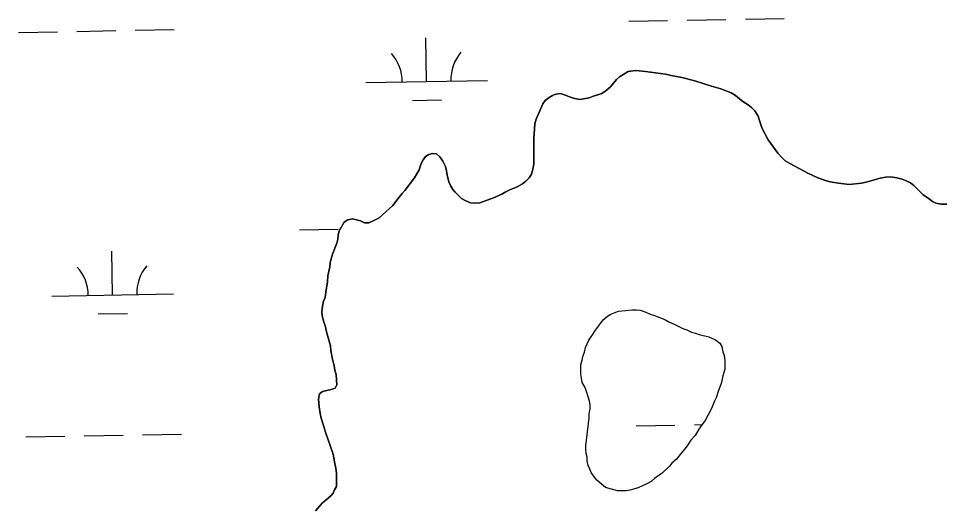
# Model space of a CAD drawing. Extents: x 3957609 to 3995875, y 234277 to 260273.
# Drawn here: x 3968265 to 3969026, y 255467 to 255869 of the extents above; entities that cross this region are included whole.
import ezdxf

# ---------------------------------------------------------------- set-up
doc = ezdxf.new("R2010")
doc.units = 0
doc.layers.add('V-TOPO-SHOR', color=7, linetype='Continuous')
doc.layers.add('V-WETL-SWMP', color=7, linetype='Continuous')

msp = doc.modelspace()

# ---------------------------------------------------------------- linework, layer by layer
at = {"layer": 'V-TOPO-SHOR'}
for points in [[(3968517.806, 255643.765), (3968518.969, 255652.132), (3968519.352, 255657.182), (3968520.91, 255664.602), (3968521.298, 255668.073), (3968523.253, 255674.862), (3968526.78, 255684.023), (3968527.562, 255687.259), (3968527.947, 255690.495), (3968528.728, 255694.281), (3968532.656, 255701.234), (3968535.808, 255703.135), (3968539.748, 255704.091), (3968546.064, 255702.529), (3968549.619, 255700.645), (3968553.169, 255700.81), (3968557.109, 255702.555), (3968561.442, 255704.933), (3968572.858, 255715.058), (3968577.89, 255721.856), (3968580.407, 255724.938), (3968582.688, 255727.389), (3968590.553, 255737.664), (3968594.481, 255744.38), (3968596.045, 255749.512), (3968597.616, 255752.67), (3968599.582, 255755.437), (3968602.339, 255757.022), (3968605.493, 255757.817), (3968608.649, 255757.429), (3968611.416, 255755.07), (3968613.791, 255751.525), (3968616.169, 255747.194), (3968616.966, 255743.644), (3968617.369, 255740.095), (3968618.961, 255734.578), (3968620.548, 255731.031), (3968622.131, 255728.272), (3968624.109, 255725.911), (3968629.25, 255720.797), (3968632.803, 255718.833), (3968636.754, 255717.264), (3968641.093, 255716.879), (3968644.247, 255717.283), (3968655.677, 255721.254), (3968662.374, 255724.426), (3968665.133, 255726.011), (3968669.071, 255727.992), (3968674.984, 255730.373), (3968679.315, 255732.751), (3968682.072, 255735.125), (3968684.826, 255737.892), (3968686.792, 255740.658), (3968687.964, 255744.998), (3968688.744, 255748.947), (3968688.693, 255769.853), (3968689.453, 255782.081), (3968690.626, 255786.03), (3968696.119, 255798.666), (3968698.083, 255801.431), (3968701.235, 255803.804), (3968703.991, 255805.39), (3968706.748, 255806.579), (3968710.693, 255806.983), (3968715.43, 255805.416), (3968718.194, 255804.241), (3968722.143, 255803.067), (3968726.878, 255802.289), (3968734.369, 255803.491), (3968737.126, 255804.681), (3968744.616, 255807.065), (3968748.161, 255809.44), (3968751.702, 255812.605), (3968756.816, 255818.534), (3968759.177, 255820.907), (3968766.267, 255825.263), (3968772.577, 255826.066), (3968780.468, 255825.296), (3968784.808, 255824.52), (3968797.038, 255822.97), (3968801.775, 255821.798), (3968810.457, 255820.242), (3968821.115, 255817.506), (3968834.93, 255813.201), (3968842.43, 255810.852), (3968851.116, 255807.716), (3968854.671, 255805.359), (3968857.833, 255802.606), (3968860.6, 255800.64), (3968864.946, 255797.89), (3968867.713, 255795.528), (3968870.482, 255792.776), (3968873.253, 255788.442), (3968875.638, 255780.56), (3968876.828, 255777.801), (3968881.582, 255769.136), (3968883.562, 255765.984), (3968889.497, 255758.109), (3968893.059, 255754.173), (3968895.43, 255751.812), (3968899.381, 255749.455)], [(3968899.381, 255749.455), (3968913.993, 255741.6), (3968922.288, 255737.677), (3968929.392, 255735.327), (3968932.55, 255734.545), (3968939.26, 255733.38), (3968947.939, 255732.217), (3968958.193, 255733.425), (3968962.136, 255734.224), (3968973.568, 255737.406), (3968977.903, 255738.207), (3968982.243, 255738.61), (3968987.371, 255737.834), (3968991.713, 255736.661), (3968994.478, 255735.485), (3968998.426, 255733.521), (3969001.191, 255731.555), (3969008.705, 255724.08), (3969014.237, 255720.15), (3969016.608, 255718.182), (3969019.371, 255717.006), (3969023.713, 255716.228), (3969028.448, 255716.238)], [(3968509.167, 255463.875), (3968515.07, 255470.595), (3968517.824, 255472.573), (3968521.76, 255476.133), (3968523.726, 255478.504), (3968524.904, 255481.269), (3968526.475, 255484.034), (3968526.45, 255494.683), (3968526.045, 255499.021), (3968524.849, 255504.147), (3968523.651, 255510.455), (3968517.296, 255528.586), (3968515.704, 255534.103), (3968513.718, 255540.016), (3968512.919, 255543.958), (3968512.116, 255549.478), (3968511.707, 255555.787), (3968512.485, 255560.129), (3968514.846, 255562.108), (3968521.945, 255563.703), (3968525.492, 255564.895), (3968526.667, 255567.658), (3968526.254, 255575.942), (3968525.062, 255579.489), (3968524.658, 255583.036), (3968523.067, 255588.555), (3968521.867, 255595.654), (3968521.461, 255599.596), (3968518.279, 255611.028), (3968517.48, 255615.366), (3968515.494, 255620.881), (3968514.697, 255624.43), (3968514.295, 255627.584), (3968515.072, 255632.319), (3968515.852, 255636.268), (3968517.027, 255639.426), (3968517.806, 255643.765)], [(3968728.582, 255587.708), (3968728.969, 255590.864), (3968730.538, 255594.417), (3968731.318, 255598.363), (3968734.064, 255604.286), (3968736.422, 255607.844), (3968738.779, 255611.794), (3968745.857, 255620.883), (3968749.4, 255624.047), (3968752.156, 255625.632), (3968754.915, 255626.822), (3968758.462, 255628.014), (3968769.9, 255629.225), (3968773.054, 255629.233), (3968776.212, 255628.846), (3968780.949, 255627.279), (3968784.502, 255625.71), (3968788.056, 255624.537), (3968796.348, 255621.399), (3968799.903, 255619.435), (3968804.247, 255617.473), (3968811.356, 255613.94), (3968814.514, 255612.767), (3968818.462, 255610.803), (3968821.62, 255610.023), (3968824.78, 255608.845), (3968832.673, 255606.893), (3968838.201, 255604.538), (3968841.758, 255601.788), (3968843.344, 255599.029), (3968844.142, 255594.691), (3968845.334, 255591.539), (3968845.738, 255587.595), (3968845.754, 255580.495), (3968844.189, 255574.969), (3968843.02, 255569.444), (3968840.278, 255561.942), (3968838.713, 255556.809), (3968837.14, 255553.651), (3968834.787, 255548.122), (3968829.683, 255538.248), (3968827.717, 255535.877), (3968824.574, 255531.136), (3968821.43, 255525.999), (3968817.889, 255522.047), (3968814.745, 255517.306), (3968805.699, 255506.238), (3968802.156, 255503.074), (3968800.19, 255500.702), (3968794.288, 255494.771), (3968787.986, 255490.417), (3968785.232, 255488.044), (3968781.684, 255486.063), (3968774.592, 255482.891), (3968771.438, 255482.094), (3968767.891, 255480.902), (3968764.737, 255480.501), (3968757.637, 255480.483), (3968747.767, 255483.221), (3968740.653, 255489.121), (3968736.301, 255495.025), (3968734.716, 255498.177), (3968733.524, 255501.331), (3968732.727, 255504.878), (3968732.719, 255508.034), (3968731.922, 255511.188), (3968731.521, 255514.342), (3968731.512, 255517.498), (3968734.218, 255540.384), (3968734.21, 255543.936), (3968734.99, 255547.88), (3968734.982, 255551.036), (3968734.578, 255554.192), (3968733.386, 255557.739), (3968732.192, 255562.075), (3968730.605, 255566.015), (3968728.625, 255569.56), (3968727.828, 255573.109), (3968727.425, 255576.263), (3968727.406, 255584.154), (3968728.582, 255587.708)]]:
    msp.add_lwpolyline(points, dxfattribs=at)
at = {"layer": 'V-WETL-SWMP'}
for p, q in [((3968766.767, 255866.453), (3968798.761, 255867.034)), ((3968814.759, 255867.325), (3968846.753, 255867.907)), ((3968862.751, 255868.198), (3968894.746, 255868.78)), ((3968264.942, 255857.328), (3968296.936, 255857.91)), ((3968312.934, 255858.2), (3968344.928, 255858.782)), ((3968360.926, 255859.073), (3968392.92, 255859.655)), ((3968600.574, 255816.993), (3968599.92, 255852.987)), ((3968550.583, 255816.084), (3968650.566, 255817.902)), ((3968588.857, 255801.346), (3968612.853, 255801.783)), ((3968495.931, 255694.999), (3968527.926, 255695.581)), ((3968342.287, 255641.455), (3968341.632, 255677.449)), ((3968292.295, 255640.546), (3968392.279, 255642.364)), ((3968330.57, 255625.809), (3968354.566, 255626.245)), ((3968772.815, 255533.832), (3968804.81, 255534.414)), ((3968820.807, 255534.705), (3968827.015, 255534.818)), ((3968270.99, 255524.708), (3968302.984, 255525.29)), ((3968318.982, 255525.58), (3968350.976, 255526.162)), ((3968366.974, 255526.453), (3968398.969, 255527.035))]:
    msp.add_line(p, q, dxfattribs=at)
for points in [[(3969028.447, 255716.239), (3969023.713, 255716.227), (3969019.372, 255717.006), (3969016.608, 255718.182), (3969014.237, 255720.149), (3969008.705, 255724.08), (3969001.192, 255731.556), (3968998.426, 255733.522), (3968994.477, 255735.485), (3968991.713, 255736.661), (3968987.371, 255737.834), (3968982.242, 255738.611), (3968977.904, 255738.206), (3968973.567, 255737.406), (3968962.135, 255734.223), (3968958.193, 255733.425), (3968947.94, 255732.217), (3968939.259, 255733.379), (3968932.55, 255734.546), (3968929.393, 255735.327), (3968922.287, 255737.677), (3968913.994, 255741.601), (3968899.38, 255749.455), (3968895.43, 255751.812), (3968893.058, 255754.173), (3968889.498, 255758.109), (3968883.562, 255765.984), (3968881.582, 255769.135), (3968876.828, 255777.801), (3968875.638, 255780.559), (3968873.252, 255788.443), (3968870.481, 255792.775), (3968867.713, 255795.529), (3968864.946, 255797.89), (3968860.6, 255800.64), (3968857.834, 255802.606), (3968854.672, 255805.359), (3968851.116, 255807.717), (3968842.431, 255810.852), (3968834.93, 255813.201), (3968821.114, 255817.506), (3968810.457, 255820.242), (3968801.776, 255821.798), (3968797.039, 255822.97), (3968784.808, 255824.519), (3968780.467, 255825.297), (3968772.576, 255826.067), (3968766.267, 255825.263), (3968759.177, 255820.907), (3968756.816, 255818.534), (3968751.702, 255812.605), (3968748.16, 255809.441)], [(3968748.16, 255809.441), (3968744.616, 255807.065), (3968737.127, 255804.681), (3968734.369, 255803.491), (3968726.877, 255802.289), (3968722.142, 255803.067), (3968718.194, 255804.24), (3968715.43, 255805.417), (3968710.693, 255806.983), (3968706.749, 255806.58), (3968703.991, 255805.389), (3968701.234, 255803.805), (3968698.084, 255801.431), (3968696.118, 255798.665), (3968690.626, 255786.029), (3968689.453, 255782.082), (3968688.693, 255769.852), (3968688.744, 255748.946), (3968687.964, 255744.999), (3968686.792, 255740.658), (3968684.826, 255737.892), (3968682.072, 255735.124), (3968679.316, 255732.751), (3968674.983, 255730.373), (3968669.072, 255727.992), (3968665.132, 255726.011), (3968662.375, 255724.426), (3968655.677, 255721.254), (3968644.247, 255717.282), (3968641.093, 255716.88), (3968636.753, 255717.264), (3968632.804, 255718.832), (3968629.25, 255720.796), (3968624.109, 255725.911), (3968622.131, 255728.273), (3968620.547, 255731.031), (3968618.96, 255734.577), (3968617.369, 255740.095), (3968616.966, 255743.644), (3968616.169, 255747.193), (3968613.792, 255751.526), (3968611.416, 255755.07), (3968608.649, 255757.43), (3968605.493, 255757.817), (3968602.339, 255757.021), (3968599.582, 255755.436), (3968597.616, 255752.67), (3968596.046, 255749.511), (3968594.481, 255744.379), (3968590.552, 255737.664), (3968582.688, 255727.389), (3968580.406, 255724.938), (3968577.889, 255721.855), (3968572.857, 255715.058), (3968561.442, 255704.933), (3968557.109, 255702.556), (3968553.168, 255700.81), (3968549.619, 255700.644), (3968546.064, 255702.529), (3968539.749, 255704.091), (3968535.807, 255703.135), (3968532.656, 255701.234), (3968528.728, 255694.282), (3968527.948, 255690.494), (3968527.562, 255687.258), (3968526.781, 255684.022), (3968523.253, 255674.862), (3968521.297, 255668.073), (3968520.911, 255664.601), (3968519.351, 255657.181), (3968518.969, 255652.131), (3968517.806, 255643.766), (3968517.027, 255639.425), (3968515.852, 255636.267), (3968515.072, 255632.32), (3968514.295, 255627.585), (3968514.697, 255624.43), (3968515.494, 255620.882), (3968517.48, 255615.365), (3968518.279, 255611.028), (3968521.462, 255599.596), (3968521.866, 255595.653), (3968523.067, 255588.555), (3968524.658, 255583.037), (3968525.061, 255579.488), (3968526.253, 255575.941), (3968526.668, 255567.658), (3968525.491, 255564.894), (3968521.944, 255563.702), (3968514.847, 255562.107), (3968512.485, 255560.129), (3968511.707, 255555.788), (3968512.117, 255549.478), (3968512.919, 255543.958), (3968513.717, 255540.015), (3968515.704, 255534.103), (3968517.295, 255528.585), (3968523.65, 255510.455), (3968524.849, 255504.147), (3968526.045, 255499.022), (3968526.45, 255494.684)], [(3968526.45, 255494.684), (3968526.475, 255484.034), (3968524.904, 255481.269), (3968523.727, 255478.505), (3968521.761, 255476.133), (3968517.825, 255472.574), (3968515.069, 255470.595), (3968509.168, 255463.875)]]:
    msp.add_lwpolyline(points, dxfattribs=at)
msp.add_lwpolyline([(3968727.406, 255584.154), (3968728.581, 255587.707), (3968728.968, 255590.863), (3968730.537, 255594.417), (3968731.317, 255598.364), (3968734.064, 255604.287), (3968736.422, 255607.843), (3968738.779, 255611.794), (3968745.857, 255620.883), (3968749.4, 255624.048), (3968752.157, 255625.632), (3968754.916, 255626.822), (3968758.463, 255628.014), (3968769.9, 255629.225), (3968773.055, 255629.233), (3968776.212, 255628.846), (3968780.949, 255627.28), (3968784.503, 255625.71), (3968788.056, 255624.536), (3968796.348, 255621.4), (3968799.903, 255619.436), (3968804.247, 255617.474), (3968811.355, 255613.941), (3968814.514, 255612.766), (3968818.463, 255610.803), (3968821.621, 255610.022), (3968824.78, 255608.846), (3968832.674, 255606.893), (3968838.202, 255604.539), (3968841.759, 255601.787), (3968843.343, 255599.029), (3968844.143, 255594.692), (3968845.334, 255591.539), (3968845.738, 255587.595), (3968845.755, 255580.495), (3968844.19, 255574.969), (3968843.02, 255569.443), (3968840.277, 255561.942), (3968838.712, 255556.81), (3968837.141, 255553.651), (3968834.788, 255548.122), (3968829.684, 255538.248), (3968827.717, 255535.877), (3968824.573, 255531.136), (3968821.43, 255526), (3968817.889, 255522.047), (3968814.745, 255517.306), (3968805.699, 255506.239), (3968802.156, 255503.075), (3968800.19, 255500.703), (3968794.287, 255494.772), (3968787.986, 255490.417), (3968785.231, 255488.044), (3968781.685, 255486.063), (3968774.592, 255482.89), (3968771.439, 255482.094), (3968767.891, 255480.902), (3968764.737, 255480.5), (3968757.636, 255480.482), (3968747.768, 255483.22), (3968740.653, 255489.12), (3968736.3, 255495.026), (3968734.715, 255498.178), (3968733.524, 255501.331), (3968732.726, 255504.879), (3968732.718, 255508.035), (3968731.922, 255511.188), (3968731.52, 255514.343), (3968731.512, 255517.499), (3968734.218, 255540.384), (3968734.209, 255543.935), (3968734.989, 255547.881), (3968734.981, 255551.037), (3968734.579, 255554.192), (3968733.387, 255557.739), (3968732.193, 255562.075), (3968730.606, 255566.016), (3968728.625, 255569.561), (3968727.828, 255573.11), (3968727.425, 255576.264)], close=True, dxfattribs=at)
for centre, start, end in [((3968545.332, 255816.463), 0.269879, 41.813537), ((3968655.8, 255818.472), 140.269876, 181.813534), ((3968287.045, 255640.926), 0.269879, 41.813537), ((3968397.512, 255642.934), 140.269876, 181.813534)]:
    msp.add_arc(centre, 35.246, start, end, dxfattribs=at)

doc.saveas('drawing.dxf')
